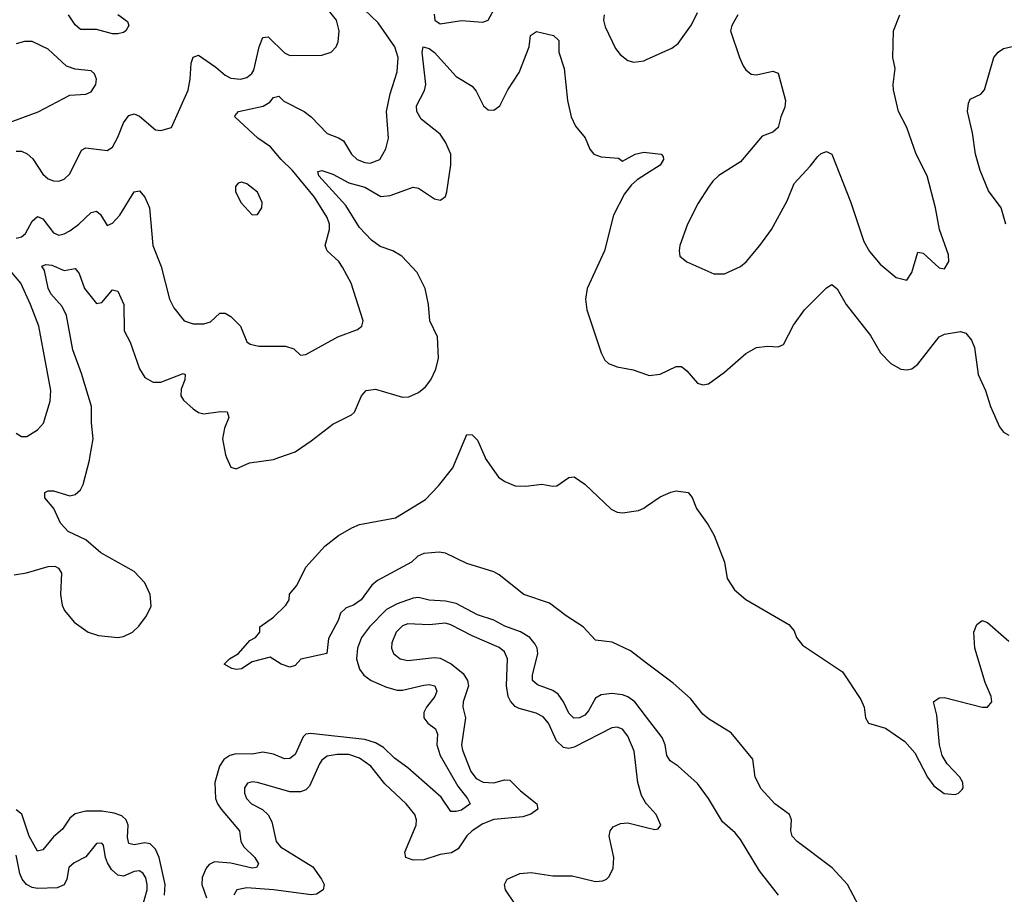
# Model space of a CAD drawing. Header units: inches. Extents: x 1552611 to 1694776, y 811966 to 917215.
# Tile 520 of 549: x 1667664 to 1671333, y 898373 to 901631. Entities that reach past the tile are written whole.
import ezdxf

# ---------------------------------------------------------------- set-up
doc = ezdxf.new("R2010")
doc.units = ezdxf.units.IN
doc.header["$MEASUREMENT"] = 0
for name, color, linetype in [('B6869', 7, 'Continuous'), ('B6879', 7, 'Continuous'), ('B6960', 7, 'Continuous'), ('B6970', 7, 'Continuous')]:
    doc.layers.add(name, color=color, linetype=linetype)

msp = doc.modelspace()

# ---------------------------------------------------------------- linework, layer by layer
at = {"layer": 'B6869', "color": 5}
for points, elevation in [([(1667643.7, 899563.7), (1667688.9, 899571.1), (1667770, 899594), (1667794.9, 899594.9), (1667808.1, 899588.1), (1667819.1, 899570), (1667815.6, 899490), (1667821.7, 899450), (1667830.3, 899430), (1667867, 899387), (1667919.3, 899350), (1667957.3, 899337.3), (1668030, 899330.2), (1668050, 899333.6), (1668083.6, 899350), (1668108.2, 899371.8), (1668136.4, 899410), (1668153.5, 899446.5), (1668149.8, 899490), (1668130, 899533.3), (1668090, 899575.1), (1667965.5, 899645.5), (1667910, 899693.3), (1667844.8, 899724.8), (1667816.1, 899756.1), (1667790.4, 899810.4), (1667756.8, 899850), (1667757.4, 899870), (1667770, 899875.7), (1667790, 899876.6), (1667850, 899857), (1667870, 899862), (1667890, 899879.7), (1667900.4, 899899.6), (1667923.4, 899990), (1667925.1, 900000)], 820), ([(1670000, 899234.4), (1669939.8, 899279.8), (1669872.1, 899312.1), (1669810, 899320.2), (1669763.2, 899370), (1669700.6, 899410), (1669637.8, 899457.8), (1669542.8, 899490), (1669450, 899563.6), (1669430, 899574.5), (1669330, 899605.5), (1669250, 899643.4), (1669227.3, 899647.3), (1669170, 899642.8), (1669147.5, 899632.5), (1669124.2, 899610), (1668997.6, 899542.4), (1668975.4, 899524.6), (1668936.6, 899470), (1668907.6, 899450), (1668880.3, 899439.7), (1668859.5, 899420.5), (1668850, 899393), (1668814.2, 899325.8), (1668807.7, 899270), (1668711.5, 899248.5), (1668690, 899225.2), (1668670, 899219), (1668638, 899230), (1668596.5, 899256.5), (1668530, 899239.7), (1668490, 899213.6), (1668472, 899210), (1668454.2, 899214.2), (1668426, 899230), (1668445.2, 899250), (1668479.3, 899270), (1668521.2, 899318.8), (1668542, 899330), (1668558, 899350), (1668558, 899370), (1668610, 899406), (1668655.3, 899450), (1668668, 899470), (1668669.1, 899490.9), (1668696, 899524), (1668730, 899591.3), (1668800.9, 899670), (1668852.3, 899710), (1668901.1, 899738.9), (1668930, 899750.3), (1669064.4, 899775.6), (1669176.1, 899843.9), (1669224.8, 899895.2), (1669277.7, 899962.3), (1669293.6, 900000)], 780), ([(1668434.6, 900000), (1668450, 899964.4), (1668470, 899958.7), (1668520, 899980), (1668610, 899992.9), (1668629.6, 900000)], 820), ([(1669397.7, 900000), (1669398.4, 899998.4), (1669447.4, 899927.4), (1669471.3, 899911.3), (1669510, 899894.6), (1669550, 899893.8), (1669610, 899901.3), (1669650, 899893), (1669664.8, 899895.2), (1669710, 899926), (1669730, 899928.2), (1669770, 899900.4), (1669868.4, 899808.4), (1669890, 899796.9), (1669910, 899794), (1669970, 899802.8), (1669990, 899811.4), (1670000, 899818.5)], 780), ([(1670000, 899032.9), (1669956.2, 899090), (1669930, 899108.6), (1669910, 899115.7), (1669870, 899120.9), (1669830, 899116.2), (1669810, 899103.2), (1669783.9, 899056.1), (1669770, 899040.4), (1669750, 899029.9), (1669729.2, 899029.2), (1669710, 899047.4), (1669690.5, 899090.5), (1669670, 899118.1), (1669650, 899132.8), (1669592.9, 899152.9), (1669575.2, 899170), (1669574.1, 899190), (1669594.2, 899270), (1669592.1, 899290), (1669585, 899305), (1669565.2, 899330), (1669530.5, 899350.5), (1669471.8, 899371.8), (1669430, 899393.9), (1669370, 899414.5), (1669290, 899456.2), (1669250, 899465.6), (1669190, 899469.2), (1669150, 899478.3), (1669130, 899476), (1669070, 899455.4), (1669030, 899434.2), (1668967.5, 899370), (1668937.5, 899330), (1668922.6, 899290), (1668919, 899250), (1668930, 899211.7), (1668946.3, 899190), (1668973.4, 899170), (1669030, 899144.2), (1669070, 899133.7), (1669090, 899133.6), (1669170, 899152.7), (1669190, 899154.5), (1669210.2, 899150), (1669218.3, 899130), (1669211.2, 899110), (1669180.1, 899070), (1669170.1, 899050), (1669170.1, 899030), (1669184.7, 899010), (1669213, 898990), (1669220.6, 898970), (1669217.6, 898930), (1669230, 898890.2), (1669295.9, 898775.9), (1669332.8, 898730), (1669342.4, 898710), (1669310, 898686.7), (1669290, 898681.2), (1669270, 898682), (1669234.6, 898734.6), (1669110, 898844), (1669060.1, 898880.1), (1669019.7, 898919.7), (1668990, 898937.5), (1668949.9, 898949.9), (1668747.3, 898972.7), (1668730.1, 898969.9), (1668720.6, 898959.4), (1668690, 898893.5), (1668670, 898879), (1668650, 898878.3), (1668610, 898894.9), (1668570, 898902), (1668530, 898895.2), (1668470, 898895.8), (1668447.3, 898890), (1668424.8, 898875.2), (1668408.3, 898850), (1668391.5, 898790), (1668393.9, 898730), (1668400.4, 898710), (1668414.1, 898690), (1668482.5, 898610), (1668488.3, 898570), (1668498.8, 898550), (1668539.4, 898510), (1668553.7, 898486.3), (1668546.5, 898473.5), (1668530, 898470.8), (1668450, 898489.6), (1668390, 898494.1), (1668370, 898483.7), (1668358.3, 898470), (1668343.9, 898436.1), (1668342.7, 898410), (1668359.8, 898360.2)], 820), ([(1670000, 898709.8), (1669995.2, 898715.2), (1669981.4, 898741.4), (1669966.6, 898790), (1669953.5, 898906.5), (1669930, 898962.2), (1669910, 898987.8), (1669890, 898996.2), (1669870, 898993.3), (1669730, 898920.8), (1669710, 898916.7), (1669690, 898920.2), (1669664.7, 898944.7), (1669634.1, 899010), (1669613.9, 899033.9), (1669588.4, 899048.4), (1669525.1, 899065.1), (1669510, 899073.2), (1669492.3, 899092.3), (1669484.3, 899110), (1669477.9, 899150), (1669481.3, 899250), (1669470, 899276.5), (1669450, 899292.7), (1669350, 899336.2), (1669270, 899377.3), (1669250, 899383), (1669190, 899377), (1669110, 899380.5), (1669090, 899373.6), (1669066.6, 899350), (1669050.3, 899310.3), (1669049.3, 899290), (1669057.3, 899270), (1669081.6, 899250), (1669110, 899243.9), (1669210, 899255.1), (1669230, 899253), (1669272, 899232), (1669316, 899196), (1669332.6, 899170), (1669335.6, 899150), (1669316.3, 899090), (1669315.4, 899070), (1669325.6, 899030), (1669310.7, 898930), (1669313.9, 898910), (1669344.6, 898830), (1669364.8, 898804.8), (1669390.8, 898790.8), (1669430, 898788.9), (1669470, 898800.1), (1669490, 898798.8), (1669530, 898758.6), (1669591.3, 898710), (1669594.7, 898690), (1669568.6, 898671.4), (1669538.6, 898661.4), (1669430, 898651.1), (1669390, 898635.5), (1669349.4, 898610), (1669330, 898590.6), (1669297.1, 898542.9), (1669272.2, 898527.8), (1669230, 898521.7), (1669170, 898501.6), (1669130, 898500.5), (1669103.1, 898510), (1669099, 898530), (1669141.3, 898630), (1669141.8, 898650), (1669136.2, 898670), (1669104.5, 898710), (1669024.3, 898784.3), (1668972.2, 898850), (1668930, 898880.3), (1668890, 898893.3), (1668846.7, 898893.3), (1668810, 898887.1), (1668790, 898873.2), (1668780.7, 898859.3), (1668744, 898776), (1668730, 898762), (1668710, 898754.2), (1668670, 898754.5), (1668550, 898789.8), (1668530, 898791.6), (1668512.7, 898787.3), (1668501.8, 898770), (1668502, 898750), (1668508.5, 898730), (1668527.9, 898710), (1668568.7, 898688.7), (1668589.6, 898669.6), (1668603.2, 898643.2), (1668619.7, 898570), (1668635.2, 898550), (1668755.6, 898475.6), (1668788.8, 898430), (1668798, 898410), (1668795.2, 898390), (1668770, 898373), (1668749.5, 898370.5), (1668610, 898390.3), (1668510, 898396.6), (1668472.4, 898390), (1668462.3, 898370)], 840), ([(1668203.6, 898370), (1668205.6, 898410), (1668183.5, 898510), (1668170, 898541.2), (1668150, 898560.9), (1668130, 898565.2), (1668090, 898557.5), (1668070, 898561.8), (1668065, 898585), (1668067.3, 898630), (1668060.5, 898650), (1668044.8, 898664.8), (1668015.7, 898675.7), (1667970, 898682.9), (1667910, 898682.5), (1667870, 898672.8), (1667850, 898657.2), (1667823.7, 898616.3), (1667790, 898586.9), (1667750, 898539.3), (1667730, 898533.3), (1667699.5, 898590), (1667671.8, 898671.8), (1667650, 898687.2)], 820), ([(1669541.7, 898290), (1669473.6, 898390), (1669469.8, 898410), (1669479.7, 898430), (1669527, 898450), (1669570, 898454.3), (1669650, 898441.4), (1669721.9, 898441.9), (1669810, 898420.9), (1669836.6, 898423.4), (1669850.9, 898429.1), (1669860.7, 898439.3), (1669875.6, 898470), (1669877.3, 898510), (1669860.9, 898590), (1669863.5, 898610), (1669875.4, 898624.6), (1669902.7, 898637.3), (1669930, 898639.6), (1670000, 898622.3)], 840), ([(1668116.3, 898310), (1668138.2, 898390), (1668138.9, 898410), (1668133.9, 898433.9), (1668124.1, 898450), (1668110, 898460.6), (1668090, 898458.1), (1668050, 898441.1), (1668030, 898444.4), (1668005.9, 898465.9), (1667991.3, 898490), (1667983.4, 898510), (1667975.6, 898555.6), (1667970, 898563.5), (1667950, 898562.6), (1667910, 898512.7), (1667866.3, 898490), (1667847.1, 898472.9), (1667839.3, 898430), (1667830, 898408.6), (1667803, 898397), (1667730, 898394.5), (1667710, 898397.8), (1667689.4, 898409.4), (1667672.8, 898430), (1667664.3, 898450), (1667650, 898518.7)], 840)]:
    msp.add_lwpolyline(points, dxfattribs=dict(at, elevation=elevation))
at = {"layer": 'B6879', "color": 5}
for points, elevation in [([(1670000, 899818.5), (1670050, 899853.8), (1670090, 899871.8), (1670110, 899876.5), (1670154.8, 899870), (1670170, 899851), (1670185.3, 899810), (1670229, 899750), (1670251.4, 899710), (1670290.1, 899610), (1670300.4, 899550), (1670327.1, 899507.1), (1670370, 899471.6), (1670530, 899378.4), (1670550, 899354), (1670558.4, 899330), (1670581.2, 899301.2), (1670730, 899202), (1670798.6, 899098.6), (1670810.2, 899070.2), (1670815.8, 899030), (1670827.2, 899010), (1670890, 898991.6), (1670962, 898942), (1670999.9, 898899.9), (1671046.5, 898810), (1671070, 898777.6), (1671108.4, 898748.4), (1671150, 898744.9), (1671162.7, 898750), (1671176, 898764), (1671179.6, 898770), (1671178, 898790), (1671167, 898810), (1671119.4, 898859.4), (1671101.6, 898890), (1671091.6, 898930), (1671080.9, 899040.9), (1671068.7, 899090), (1671090, 899104.7), (1671110, 899106), (1671250, 899070.4), (1671270, 899070.7), (1671286.6, 899090), (1671284.2, 899110), (1671261.9, 899161.9), (1671222.4, 899290), (1671219.6, 899350), (1671230, 899378.8), (1671250, 899393), (1671270, 899386), (1671350, 899315.6)], 780), ([(1670833.1, 898250), (1670748.3, 898410), (1670691.6, 898471.6), (1670560.4, 898570), (1670542.4, 898590), (1670537.6, 898610), (1670539.4, 898650), (1670532.2, 898670), (1670477.7, 898710), (1670426.3, 898766.3), (1670404.8, 898810), (1670395.9, 898875.9), (1670314.9, 898974.9), (1670230, 899026.8), (1670210, 899043.6), (1670163.1, 899103.1), (1670099.3, 899159.3), (1670000, 899234.4)], 780), ([(1670491.2, 898370), (1670420, 898460), (1670350, 898577.2), (1670330, 898601.5), (1670282.9, 898642.9), (1670230.4, 898730.4), (1670190, 898785.3), (1670117.1, 898850), (1670087.5, 898870), (1670075.2, 898890), (1670068.8, 898930), (1670057.7, 898957.7), (1670000, 899032.9)], 820), ([(1670000, 898622.3), (1670030, 898614.8), (1670043.1, 898616.9), (1670053.2, 898630), (1670035.6, 898670), (1670000, 898709.8)], 840)]:
    msp.add_lwpolyline(points, dxfattribs=dict(at, elevation=elevation))
at = {"layer": 'B6960', "color": 5}
for points, elevation in [([(1667650, 901141.1), (1667670, 901141.3), (1667691.9, 901131.9), (1667712.6, 901112.6), (1667750, 901056.3), (1667770, 901038.8), (1667790, 901030.9), (1667810, 901030.2), (1667830, 901037.2), (1667850, 901057.8), (1667894.3, 901145.7), (1667910, 901154.2), (1667990, 901144), (1668010, 901156), (1668030, 901193.4), (1668050, 901246.7), (1668070, 901274.3), (1668090, 901280.9), (1668110, 901271.6), (1668170, 901221.1), (1668190, 901218.9), (1668229.7, 901230.3), (1668291.1, 901368.9), (1668298.7, 901410), (1668302.1, 901470), (1668310, 901491.5), (1668330, 901499.2), (1668394.7, 901454.7), (1668430, 901424.4), (1668450, 901413.9), (1668486, 901410), (1668510, 901416.6), (1668528.9, 901431.1), (1668536.8, 901443.2), (1668556.6, 901530), (1668570, 901565.3), (1668590, 901567.5), (1668650, 901507.4), (1668670, 901497.6), (1668790, 901499.7), (1668824.5, 901510), (1668842.6, 901530), (1668850.8, 901549.2), (1668854.8, 901590), (1668844, 901630), (1668795.8, 901690)], 860), ([(1667650, 900817.8), (1667670, 900822.8), (1667685.7, 900834.3), (1667710, 900881.1), (1667730, 900898.2), (1667750, 900889.2), (1667790, 900836.9), (1667810, 900829.3), (1667830, 900833.5), (1667850, 900844.8), (1667884.4, 900870), (1667930, 900912.8), (1667950, 900918.3), (1667965.3, 900905.3), (1667990, 900865.3), (1668010, 900874), (1668036.6, 900903.4), (1668090, 900990.3), (1668110, 900993.7), (1668130, 900970.4), (1668147, 900930), (1668159.6, 900790), (1668191.5, 900711.5), (1668222, 900590), (1668238.2, 900558.2), (1668276.3, 900510), (1668310, 900498.3), (1668350, 900498.8), (1668374.2, 900505.8), (1668410, 900538), (1668430, 900538), (1668450, 900525.3), (1668486.7, 900490), (1668510, 900431), (1668522, 900422), (1668554.6, 900414.6), (1668654.6, 900414.6), (1668684.9, 900404.9), (1668710, 900382), (1668730, 900384.7), (1668849.7, 900450.3), (1668922.5, 900477.5), (1668939, 900490), (1668943.7, 900510), (1668898.9, 900650), (1668867.1, 900710), (1668852.4, 900730), (1668809.9, 900769.9), (1668802.5, 900790), (1668817.6, 900850), (1668817.6, 900870), (1668810, 900894.5), (1668762.5, 900970), (1668679.9, 901070), (1668638.5, 901110), (1668598.1, 901158.1), (1668550.8, 901190), (1668465.4, 901270), (1668466.1, 901273.9), (1668479.3, 901290), (1668570.9, 901309.1), (1668596, 901324), (1668610, 901341.3), (1668630, 901347), (1668648.2, 901328.2), (1668723.2, 901290), (1668750.1, 901270.1), (1668810, 901206.9), (1668851.7, 901191.7), (1668870, 901180.3), (1668900.2, 901130), (1668921.7, 901110), (1668950, 901099), (1668970, 901097.1), (1669006, 901110), (1669028.4, 901150), (1669038.4, 901190), (1669030.7, 901290), (1669044.8, 901355.2), (1669070, 901437.3), (1669074, 901490), (1669061.7, 901530), (1668999.4, 901619.4), (1668947, 901670)], 840), ([(1669208.4, 901651.6), (1669210.2, 901630.2), (1669230, 901616), (1669310, 901628.1), (1669390, 901622.4), (1669409.8, 901630.2), (1669438, 901682)], 840), ([(1668030, 901650.8), (1668065.3, 901625.3), (1668070.2, 901610), (1668059.6, 901590), (1668050, 901583.9), (1668030, 901578.4), (1668010, 901579.1), (1667950, 901595.1), (1667890, 901594.4), (1667870, 901612.2), (1667845.5, 901650)], 860), ([(1669841.8, 901650), (1669838.9, 901630), (1669845.3, 901605.3), (1669884.5, 901524.4), (1669901.5, 901501.5), (1669930, 901479.5), (1669952.8, 901472.8), (1669990, 901478), (1670000, 901482.6)], 840), ([(1668629.6, 900000), (1668690, 900021.7), (1668750, 900062), (1668830, 900124.7), (1668900.4, 900159.6), (1668910.8, 900169.2), (1668937.7, 900230), (1668955.1, 900250), (1668990, 900254.6), (1669090, 900225.4), (1669113.6, 900226.4), (1669150, 900242), (1669176.2, 900263.8), (1669195.2, 900290), (1669214.7, 900330), (1669224.2, 900370), (1669220.2, 900450), (1669191.6, 900510), (1669187, 900570), (1669174.6, 900630), (1669144.6, 900690), (1669087.8, 900750), (1669054.5, 900770), (1669006.6, 900786.6), (1668974.2, 900810), (1668930, 900857.2), (1668879.3, 900939.3), (1668778, 901050), (1668774.6, 901065.4), (1668789.8, 901070.2), (1668830, 901056), (1668890, 901024.2), (1668950, 901007.3), (1669010, 900973), (1669044, 900976), (1669130, 901007.6), (1669150, 901003.2), (1669210, 900963.6), (1669230, 900959.6), (1669237.3, 900962.7), (1669250, 900973), (1669255.4, 900990), (1669270, 901091), (1669270.8, 901130), (1669250, 901175.3), (1669230, 901204.7), (1669160.3, 901260.3), (1669143.2, 901290), (1669142.1, 901310), (1669172.3, 901367.7), (1669176.7, 901390), (1669163, 901510), (1669166.9, 901530), (1669190, 901523.7), (1669210, 901508.9), (1669290, 901420.2), (1669350, 901383.7), (1669365.3, 901365.3), (1669392.2, 901310), (1669410, 901296), (1669430, 901294.6), (1669453.3, 901310), (1669482.6, 901370), (1669525.2, 901434.8), (1669562, 901530), (1669567.8, 901572.2), (1669590, 901587.9), (1669653, 901573), (1669673.4, 901553.4), (1669672.6, 901510), (1669692.1, 901450), (1669704.7, 901330), (1669718.5, 901270), (1669734.9, 901234.9), (1669770.8, 901190.8), (1669788.6, 901148.6), (1669803.7, 901130), (1669830, 901120.9), (1669895.6, 901115.6), (1669910, 901104.9), (1669957.2, 901130), (1669990, 901138), (1670000, 901136.8)], 820), ([(1667615, 901245), (1667732.3, 901287.7), (1667850, 901350.4), (1667910, 901354.4), (1667930, 901362.4), (1667947.3, 901390), (1667949.5, 901410), (1667942.7, 901430), (1667930, 901440.9), (1667870, 901447.3), (1667838.2, 901458.2), (1667770, 901522), (1667710, 901549.6), (1667682, 901550), (1667650, 901541.5)], 880), ([(1670000, 901057.5), (1669965, 901035), (1669943.2, 901016.8), (1669916.9, 900983.1), (1669876.7, 900903.3), (1669843.2, 900770), (1669778, 900630), (1669772.2, 900590), (1669777.6, 900550), (1669830.4, 900390), (1669843.6, 900363.6), (1669857.3, 900350), (1669890, 900337.6), (1669950, 900327.2), (1670000, 900309.5)], 820), ([(1667925.1, 900000), (1667936.9, 900070), (1667931.1, 900130), (1667931.9, 900190), (1667893.9, 900313.9), (1667861.4, 900401.4), (1667838.7, 900530), (1667822.5, 900562.5), (1667779.7, 900610), (1667770, 900631.3), (1667756.7, 900696.6), (1667746.3, 900713.7), (1667760.5, 900719.5), (1667783, 900717), (1667830, 900697.4), (1667870, 900704.9), (1667885.5, 900685.5), (1667904.7, 900630), (1667950, 900574.3), (1667970, 900577.5), (1668010, 900624.7), (1668030, 900619.6), (1668051.4, 900570), (1668052.8, 900472.8), (1668075.4, 900430), (1668110, 900330.3), (1668130, 900298.7), (1668161.6, 900281.6), (1668190, 900281.6), (1668273.2, 900313.2), (1668280.5, 900310), (1668279, 900290), (1668265.3, 900254.7), (1668264.4, 900230), (1668274.5, 900214.5), (1668310, 900181.8), (1668330, 900167.7), (1668350, 900163.2), (1668412.1, 900172), (1668436.3, 900170), (1668443.2, 900150), (1668426.6, 900110), (1668419, 900070), (1668430.2, 900010.2), (1668434.6, 900000)], 820), ([(1667650, 900090.5), (1667670, 900079.1), (1667690, 900078.8), (1667730, 900104), (1667752.1, 900127.9), (1667776.8, 900210), (1667779.9, 900250), (1667735.4, 900490), (1667703.5, 900570), (1667667.6, 900650), (1667634.8, 900690)], 840), ([(1669293.6, 900000), (1669330, 900086), (1669350, 900084.7), (1669370, 900064.7), (1669397.7, 900000)], 780)]:
    msp.add_lwpolyline(points, dxfattribs=dict(at, elevation=elevation))
at = {"layer": 'B6960', "color": 5, "elevation": 860}
msp.add_lwpolyline([(1668490, 901026), (1668478, 901022), (1668467.3, 901010), (1668468, 900990), (1668488.9, 900948.9), (1668530, 900904), (1668550, 900906), (1668566, 900930), (1668567, 900950), (1668550, 900989.3), (1668510, 901019.5)], close=True, dxfattribs=at)
at = {"layer": 'B6970', "color": 5}
for points, elevation in [([(1670000, 901482.6), (1670094.3, 901525.7), (1670117.7, 901542.3), (1670167.1, 901612.8), (1670190, 901658.7)], 840), ([(1670339.5, 901650), (1670317.4, 901610), (1670312.9, 901590), (1670345.8, 901490), (1670360, 901460), (1670370, 901444.6), (1670390, 901428.9), (1670410, 901426.3), (1670470, 901439.5), (1670490, 901432.7), (1670517.6, 901330), (1670514.8, 901305.2), (1670499.6, 901270), (1670490, 901229.6), (1670470, 901212.8), (1670430, 901198), (1670350, 901101.6), (1670269.1, 901050.9), (1670246.4, 901030), (1670230, 901007), (1670192.3, 900947.7), (1670151.7, 900870), (1670124.2, 900790), (1670121.1, 900770), (1670124.2, 900750), (1670149.3, 900729.3), (1670250, 900684.9), (1670290, 900684.9), (1670350, 900712.4), (1670370.8, 900729.2), (1670422.4, 900790), (1670464.7, 900850), (1670523.7, 900956.3), (1670550, 901020.7), (1670610, 901085.5), (1670637.7, 901122.3), (1670650, 901133.4), (1670670, 901140.7), (1670690.3, 901130.3), (1670760.8, 900950), (1670810, 900805.5), (1670830, 900768.4), (1670870, 900720.4), (1670930, 900670.4), (1670970, 900661.3), (1670988.4, 900690), (1671010, 900764.9), (1671030, 900761.7), (1671090, 900707.2), (1671110, 900703.8), (1671125.6, 900730), (1671125.1, 900754.9), (1671091.3, 900850), (1671076.4, 900930), (1671045.6, 901050), (1671004.4, 901130), (1670970, 901229.4), (1670938.3, 901290), (1670920.4, 901370), (1670918.3, 901390), (1670926.6, 901450), (1670918, 901490), (1670919.7, 901590), (1670943.5, 901650)], 840), ([(1671338.2, 900870), (1671320.9, 900930), (1671274.1, 900994.1), (1671243.2, 901070), (1671226, 901130), (1671214.2, 901210), (1671196.2, 901290), (1671199.2, 901320.8), (1671205.2, 901334.8), (1671245.4, 901354.6), (1671259.6, 901370), (1671293.3, 901490), (1671310, 901510.4), (1671330, 901523.7), (1671390, 901537.6)], 820), ([(1670000, 901136.8), (1670054, 901130), (1670062, 901122), (1670062.8, 901110), (1670050.4, 901090), (1670000, 901057.5)], 820), ([(1670000, 900309.5), (1670010, 900306), (1670050, 900310.3), (1670110, 900339.6), (1670130, 900338.9), (1670150, 900323.7), (1670190, 900277.4), (1670210, 900271.4), (1670230, 900274.9), (1670290, 900318.3), (1670370, 900387.9), (1670410, 900410.3), (1670450, 900415.6), (1670490, 900412.2), (1670510, 900421.6), (1670546.7, 900493.3), (1670588.4, 900550), (1670670, 900632.4), (1670690, 900644.4), (1670710, 900628.2), (1670743.2, 900570), (1670834.3, 900454.3), (1670871.3, 900390), (1670910, 900350.2), (1670947.7, 900330), (1670970, 900327.3), (1670988.7, 900331.3), (1671010, 900347.6), (1671090, 900450.4), (1671110, 900459.5), (1671170, 900470.3), (1671190, 900463.1), (1671210, 900438), (1671221.5, 900410), (1671235.8, 900310), (1671262.8, 900250), (1671281.1, 900190), (1671314.4, 900114.4), (1671330, 900094.8), (1671350, 900084)], 820)]:
    msp.add_lwpolyline(points, dxfattribs=dict(at, elevation=elevation))

doc.saveas('drawing.dxf')
